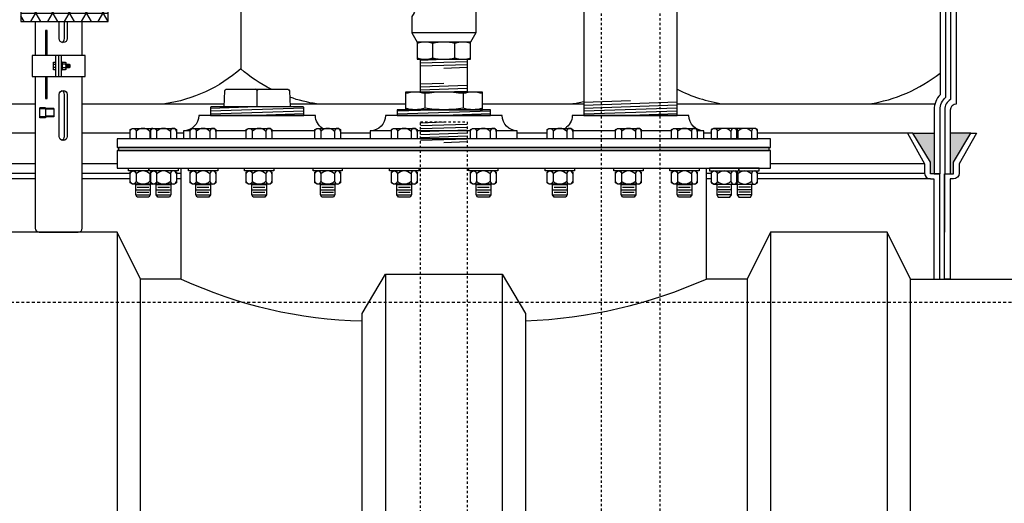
# Model space of a CAD drawing. Extents: x -169 to 7270, y -140 to 2984.
# Tile 584 of 656: x 6509 to 6551, y 906 to 927. Entities that reach past the tile are written whole.
import ezdxf

# ---------------------------------------------------------------- set-up
doc = ezdxf.new("R2010")
doc.units = 0
doc.header["$MEASUREMENT"] = 0
doc.header["$PDSIZE"] = 1
doc.linetypes.add('HIDDEN3', pattern=[0.1875, 0.125, -0.0625])
doc.linetypes.add('HIDDEN5', pattern=[0.05, 0.025, -0.025])
doc.layers.get('DEFPOINTS').update_dxf_attribs({"linetype": 'CONTINUOUS'})
for name, color, linetype in [('DIM', 3, 'CONTINUOUS'), ('FRP-2-HATCH', 1, 'CONTINUOUS'), ('FRP-CLAMSHELL-FITTING', 2, 'CONTINUOUS'), ('FRP-COLLAR', 1, 'CONTINUOUS'), ('FRP-SUMP', 2, 'CONTINUOUS'), ('GALV-2-PIPE', 3, 'CONTINUOUS'), ('GALV-2-VALVE', 3, 'CONTINUOUS'), ('GALV-4-PIPE', 4, 'CONTINUOUS'), ('GALV-4-PLUG', 4, 'CONTINUOUS'), ('PEAGRAVEL-HATCH', 3, 'CONTINUOUS'), ('PROBE', 2, 'CONTINUOUS'), ('SUB-PUMP', 4, 'CONTINUOUS'), ('TANK-BUNG-OPENING-4', 3, 'CONTINUOUS'), ('TANK-MANWAY', 5, 'CONTINUOUS'), ('TANK-MANWAY-BOLT', 7, 'CONTINUOUS'), ('TANK-UST', 5, 'CONTINUOUS'), ('TANK-UST-RIB', 7, 'CONTINUOUS')]:
    doc.layers.add(name, color=color, linetype=linetype)
doc.styles.add('SIMPLEX', font='simplex')
doc.dimstyles.new('DIM64', dxfattribs={"dimscale": 64, "dimtxt": 0.09375, "dimasz": 0.09375, "dimexe": 0.0625, "dimexo": 0.0625, "dimgap": 0.046875, "dimtad": 1, "dimdec": 4, "dimzin": 3, "dimdsep": 46, "dimlunit": 4, "dimtxsty": 'SIMPLEX', "dimcen": 0, "dimclrd": 256, "dimclre": 256, "dimclrt": 256, "dimadec": 0, "dimazin": 0, "dimtfac": 1, "dimtdec": 4, "dimtmove": 0, "dimatfit": 3, "dimfxl": 1, "dimfrac": 2, "dimtolj": 1, "dimtzin": 0, "dimarcsym": 0})

# ---------------------------------------------------------------- blocks, each defined once
blk = doc.blocks.new('*D74')
at = {"layer": 'DEFPOINTS', "color": 0, "transparency": 16777216}
for p in [(6391.694, 978.015), (7015.7, 978.296), (6391.694, 700.523)]:
    blk.add_point(p, dxfattribs=at)
at = {"layer": 'DIM', "lineweight": -2, "transparency": 16777216}
for p, q in [((7015.7, 974.296), (7015.7, 696.523)), ((6391.694, 974.015), (6391.694, 696.523)), ((7009.7, 700.523), (6397.694, 700.523))]:
    blk.add_line(p, q, dxfattribs=at)
at = {"layer": 'DIM', "transparency": 16777216}
for points in [[(6397.694, 701.523), (6397.694, 699.523), (6391.694, 700.523)], [(7009.7, 701.523), (7009.7, 699.523), (7015.7, 700.523)]]:
    blk.add_solid(points, dxfattribs=at)
at = {"layer": 'DIM', "transparency": 16777216, "insert": (6703.697, 708.095), "char_height": 6, "attachment_point": 5, "style": 'SIMPLEX'}
blk.add_mtext('\\A1;52\'-0" (F.V. TANK SLAB)', dxfattribs=at)

msp = doc.modelspace()

# ---------------------------------------------------------------- hatches: boundary and pattern name
at = {"layer": 'FRP-2-HATCH', "linetype": 'Continuous'}
h = msp.add_hatch(dxfattribs=at)
h.set_pattern_fill('NET3', color=256, scale=5, style=0)
h.set_pattern_definition([(0, (6508.3833, 928.7862), (0, 0.625), []), (60, (6508.3833, 928.7862), (-0.541266, 0.3125), []), (120, (6508.3833, 928.7862), (-0.541266, -0.3125), [])])
h.paths.add_polyline_path([(6512.56561, 931.02966), (6508.81561, 931.02966), (6508.81561, 929.9762), (6512.56561, 929.9762)])
h.paths.add_polyline_path([(6512.56561, 929.9762), (6508.81561, 929.9762), (6508.81561, 928.9737), (6510.4432, 928.9737), (6510.4432, 929.0362), (6510.50311, 929.0362), (6510.50311, 929.20807, -0.23606798), (6510.53436, 929.2237), (6510.84686, 929.2237, -0.23606798), (6510.87811, 929.20807), (6510.87811, 929.0362), (6510.94061, 929.0362), (6510.94061, 928.9737), (6512.56561, 928.9737)])
h.paths.add_polyline_path([(6512.56561, 928.5987), (6510.94061, 928.5987), (6510.94061, 928.5362), (6510.84686, 928.5362, -0.23606798), (6510.87811, 928.52057), (6510.87811, 928.36432, -0.23606798), (6510.84686, 928.3487), (6510.81561, 928.3487), (6510.81561, 928.2237), (6510.56561, 928.2237), (6510.56561, 928.3487), (6510.53436, 928.3487, -0.23606798), (6510.50311, 928.36432), (6510.50311, 928.5362), (6510.4432, 928.5362), (6510.4432, 928.5987), (6508.81561, 928.5987), (6508.81561, 927.5962), (6512.56561, 927.5962)])
h.paths.add_polyline_path([(6512.56561, 927.5416), (6512.56561, 927.5962), (6508.81561, 927.5962), (6508.81561, 927.5416), (6508.81561, 926.54273), (6512.56561, 926.54273)])
h.paths.add_polyline_path([(6512.99795, 929.7862), (6512.56561, 929.7862), (6512.56561, 927.7862), (6512.99795, 927.7862)])
h.paths.add_polyline_path([(6516.49795, 929.95286), (6512.99795, 929.95286), (6512.99795, 927.61953), (6516.49795, 927.61953)])
at = {"layer": 'FRP-SUMP'}
for points in [[(6547.95853, 921.77328), (6547.04429, 921.77328), (6547.79429, 920.52328), (6547.79429, 920.02328), (6547.94429, 920.02328), (6547.95853, 920.02328)], [(6549.52774, 921.77328), (6548.65853, 921.77328), (6548.65853, 920.02328), (6548.77774, 920.02328), (6548.77774, 920.52328)]]:
    msp.add_hatch(color=256, dxfattribs=at).paths.add_polyline_path(points)
at = {"layer": 'PEAGRAVEL-HATCH'}
h = msp.add_hatch(dxfattribs=at)
h.set_pattern_fill('AR-SAND', color=256, scale=7.5, style=0)
h.set_pattern_definition([(37.5, (6427.694, 854.523), (-0.47245, 14.4512), [0, -11.4, 0, -12.75, 0, -12.1875]), (7.5, (6427.694, 854.523), (13.2733, 21.166), [0, -6.15, 0, -10.275, 0, -3.9375]), (327.5, (6418.469, 854.523), (23.3561, 0.0424), [0, -3.75, 0, -13.5, 0, -17.625]), (317.5, (6418.47, 854.523), (22.546, 6.5826), [0, -1.875, 0, -8.85, 0, -10.125])])
edge = h.paths.add_edge_path()
edge.add_line((6510.70104, 969.98346), (6504.81079, 969.98346))
edge.add_line((6504.81079, 969.98346), (6504.6223, 969.98346))
edge.add_line((6504.6223, 969.98346), (6505.41786, 978.01471))
edge.add_line((6505.41786, 978.01471), (6427.69428, 978.01471))
edge.add_line((6427.69428, 978.01471), (6427.69428, 854.52328))
edge.add_arc((6488.76094, 854.52328), 61.06667, 92.6775035, 180, ccw=False)
edge.add_line((6485.90826, 915.52328), (6490.44428, 915.52328))
edge.add_line((6490.44428, 915.52328), (6491.44428, 917.52328))
edge.add_line((6491.44428, 917.52328), (6496.44428, 917.52328))
edge.add_line((6496.44428, 917.52328), (6497.44428, 915.52328))
edge.add_line((6497.44428, 915.52328), (6505.24428, 915.52328))
edge.add_line((6505.24428, 915.52328), (6505.24428, 919.80969))
edge.add_line((6505.24428, 919.80969), (6505.11082, 919.80969))
edge.add_arc((6505.11082, 920.05969), 0.25, 180, 270, ccw=False)
edge.add_line((6504.86082, 920.05969), (6504.86082, 920.45804))
edge.add_line((6504.86082, 920.45804), (6504.12429, 921.77328))
edge.add_line((6504.12429, 921.77328), (6504.36082, 921.77328))
edge.add_line((6504.36082, 921.77328), (6505.24429, 921.77328))
edge.add_line((6505.24429, 921.77328), (6505.24429, 922.77328))
edge.add_arc((6504.99429, 922.77328), 0.25, 0, 90)
edge.add_line((6504.99429, 923.02328), (6504.99429, 926.03839))
edge.add_line((6504.99429, 926.03839), (6504.50158, 926.03839))
edge.add_line((6504.50158, 926.03839), (6504.50158, 927.27589))
edge.add_line((6504.50158, 927.27589), (6503.41867, 927.27589))
edge.add_line((6503.41867, 927.27589), (6503.41867, 927.31796))
edge.add_line((6503.41867, 927.31796), (6502.92367, 927.31796))
edge.add_line((6502.92367, 927.31796), (6502.86179, 927.30394))
edge.add_line((6502.86179, 927.30394), (6502.86179, 927.27589))
edge.add_line((6502.86179, 927.27589), (6502.67617, 927.27589))
edge.add_line((6502.67617, 927.27589), (6502.67617, 927.31796))
edge.add_line((6502.67617, 927.31796), (6502.18117, 927.31796))
edge.add_line((6502.18117, 927.31796), (6502.11929, 927.30394))
edge.add_line((6502.11929, 927.30394), (6502.11929, 927.27589))
edge.add_line((6502.11929, 927.27589), (6501.99554, 927.27589))
edge.add_line((6501.99554, 927.27589), (6501.99554, 927.5962))
edge.add_line((6501.99554, 927.5962), (6491.5313, 927.5962))
edge.add_ellipse((6491.60793, 928.1912), major_axis=(0, -0.595), ratio=0.47920074, start_angle=180, end_angle=360, ccw=False)
edge.add_ellipse((6491.60793, 929.3812), major_axis=(0, -0.595), ratio=0.47920074, start_angle=-180, end_angle=0)
edge.add_ellipse((6491.60793, 929.3812), major_axis=(0, -0.595), ratio=0.47920074, start_angle=0, end_angle=180)
edge.add_line((6491.60793, 929.9762), (6501.99554, 929.9762))
edge.add_line((6501.99554, 929.9762), (6501.99554, 930.29651))
edge.add_line((6501.99554, 930.29651), (6502.18117, 930.29651))
edge.add_line((6502.18117, 930.29651), (6502.18117, 929.9762))
edge.add_line((6502.18117, 929.9762), (6502.67617, 929.9762))
edge.add_line((6502.67617, 929.9762), (6502.67617, 930.29651))
edge.add_line((6502.67617, 930.29651), (6502.92367, 930.29651))
edge.add_line((6502.92367, 930.29651), (6502.92367, 929.9762))
edge.add_line((6502.92367, 929.9762), (6503.41867, 929.9762))
edge.add_line((6503.41867, 929.9762), (6503.41867, 930.29651))
edge.add_line((6503.41867, 930.29651), (6504.50158, 930.29651))
edge.add_line((6504.50158, 930.29651), (6504.50158, 931.53401))
edge.add_line((6504.50158, 931.53401), (6504.99429, 931.53401))
edge.add_line((6504.99429, 931.53401), (6504.99429, 932.52282))
edge.add_line((6504.99429, 932.52282), (6504.37554, 932.52282))
edge.add_line((6504.37554, 932.52282), (6504.37554, 933.42001))
edge.add_line((6504.37554, 933.42001), (6504.25179, 933.42001))
edge.add_line((6504.25179, 933.42001), (6504.25179, 933.8329))
edge.add_line((6504.25179, 933.8329), (6503.67927, 933.87293))
edge.add_line((6503.67927, 933.87293), (6503.67927, 933.91464))
edge.add_line((6503.67927, 933.91464), (6503.18427, 933.91464))
edge.add_line((6503.18427, 933.91464), (6503.1224, 933.89929))
edge.add_line((6503.1224, 933.89929), (6503.1224, 933.8686))
edge.add_line((6503.1224, 933.8686), (6502.99865, 933.8686))
edge.add_line((6502.99865, 933.8686), (6502.99865, 934.26579))
edge.add_line((6502.99865, 934.26579), (6491.60793, 934.26579))
edge.add_ellipse((6491.60793, 934.51579), major_axis=(0, -0.25), ratio=0.47920074, start_angle=180, end_angle=360, ccw=False)
edge.add_ellipse((6491.60793, 935.01579), major_axis=(0, 0.25), ratio=0.47920074, start_angle=0, end_angle=180, ccw=False)
edge.add_line((6491.60793, 935.26579), (6502.99865, 935.26579))
edge.add_line((6502.99865, 935.26579), (6502.99865, 935.66298))
edge.add_line((6502.99865, 935.66298), (6503.18427, 935.66298))
edge.add_line((6503.18427, 935.66298), (6503.18427, 935.26579))
edge.add_line((6503.18427, 935.26579), (6503.67927, 935.26579))
edge.add_line((6503.67927, 935.26579), (6503.67927, 935.65865))
edge.add_line((6503.67927, 935.65865), (6504.25179, 935.69869))
edge.add_line((6504.25179, 935.69869), (6504.25179, 936.11157))
edge.add_line((6504.25179, 936.11157), (6504.37554, 937.00876))
edge.add_line((6504.37554, 937.00876), (6504.99429, 937.00876))
edge.add_line((6504.99429, 937.00876), (6504.99429, 942.02096))
edge.add_arc((6504.99429, 942.27096), 0.25, 270, 360)
edge.add_line((6505.24429, 942.27096), (6505.24429, 943.80737))
edge.add_line((6505.24429, 943.80737), (6505.11084, 943.80737))
edge.add_arc((6505.11084, 944.05737), 0.25, 180, 270, ccw=False)
edge.add_line((6504.86084, 944.05737), (6504.86084, 944.45572))
edge.add_line((6504.86084, 944.45572), (6504.12431, 945.77096))
edge.add_line((6504.12431, 945.77096), (6504.36084, 945.77096))
edge.add_line((6504.36084, 945.77096), (6505.24429, 945.77096))
edge.add_line((6505.24429, 945.77096), (6505.24429, 957.71641))
edge.add_arc((6506.94429, 957.71641), 1.7, 105.563139, 180, ccw=False)
edge.add_arc((6564.615, 832.27575), 139.74129, 112.6955788, 114.5798006, ccw=False)
edge.add_line((6510.69794, 961.19658), (6510.70104, 969.98346))
h.paths.add_polyline_path([(6503.66937, 935.82484), (6503.55057, 935.82484, -1), (6503.31297, 935.82484), (6503.19417, 935.82484, -1)], flags=16)
h.paths.add_polyline_path([(6503.53473, 935.82484, -1), (6503.32881, 935.82484, -1)], flags=0)
h.paths.add_polyline_path([(6502.66627, 930.46233), (6502.54747, 930.46233, -1), (6502.30987, 930.46233), (6502.19107, 930.46233, -1)], flags=16)
h.paths.add_polyline_path([(6502.53163, 930.46233, -1), (6502.32571, 930.46233, -1)], flags=0)
h.paths.add_polyline_path([(6503.40877, 930.46233), (6503.28997, 930.46233, -1), (6503.05237, 930.46233), (6502.93357, 930.46233, -1)], flags=16)
h.paths.add_polyline_path([(6503.27413, 930.46233, -1), (6503.06821, 930.46233, -1)], flags=0)
h = msp.add_hatch(dxfattribs=at)
h.set_pattern_fill('AR-SAND', color=256, scale=7.5, style=0)
h.set_pattern_definition([(37.5, (6548.644, 915.523), (-0.4725, 14.451), [0, -11.4, 0, -12.75, 0, -12.1875]), (7.5, (6548.644, 915.523), (13.273, 21.166), [0, -6.15, 0, -10.275, 0, -3.9375]), (327.5, (6539.419, 915.523), (23.356, 0.0424), [0, -3.75, 0, -13.5, 0, -17.625]), (317.5, (6539.42, 915.523), (22.546, 6.583), [0, -1.875, 0, -8.85, 0, -10.125])])
h.paths.add_polyline_path([(6565.94428, 930.7862), (6557.57794, 930.7862), (6550.90417, 930.7862), (6550.90417, 930.38901), (6550.78042, 930.38901), (6550.78042, 930.45088), (6550.71855, 930.45088), (6550.71855, 930.43504), (6550.22355, 930.43504), (6550.16167, 930.45088), (6550.16167, 930.38901), (6549.65103, 930.3533), (6549.65103, 929.94042), (6549.52728, 929.94042), (6549.52728, 929.04323), (6548.90853, 929.04323), (6548.90853, 923.02328, 0.41421356), (6548.65853, 922.77328), (6548.65853, 921.77328), (6549.52774, 921.77328), (6549.76426, 921.77328), (6549.02773, 920.45804), (6549.02773, 920.05969, -0.41421356), (6548.77773, 919.80969), (6548.64428, 919.80969), (6548.64428, 915.52328), (6556.44428, 915.52328), (6557.44428, 917.52328), (6562.44428, 917.52328), (6563.44428, 915.52328), (6565.04508, 915.52328), (6565.04508, 915.87484, 0.41421356), (6565.69428, 916.52404), (6565.94428, 916.52404)])

# ---------------------------------------------------------------- linework, layer by layer
at = {"layer": 'FRP-CLAMSHELL-FITTING'}
msp.add_lwpolyline([(6512.56561, 927.5416), (6512.56561, 931.02966), (6508.81561, 931.02966), (6508.81561, 927.5416), (6508.81561, 926.54273), (6512.56561, 926.54273)], close=True, dxfattribs=at)
at = {"layer": 'FRP-COLLAR', "color": 7, "linetype": 'Continuous'}
for p, q in [((6509.43353, 921.77328), (6507.08081, 921.77328)), ((6513.50551, 921.77328), (6511.45505, 921.77328)), ((6515.79508, 921.77328), (6515.48386, 921.77328)), ((6523.79508, 921.77328), (6522.51941, 921.77328)), ((6531.36918, 921.77328), (6530.09348, 921.77328)), ((6538.40469, 921.77328), (6538.09348, 921.77328)), ((6546.80774, 921.77328), (6540.38304, 921.77328)), ((6509.43353, 920.45804), (6506.34428, 920.45804)), ((6512.94428, 920.45804), (6511.45505, 920.45804)), ((6547.54428, 920.45804), (6540.94428, 920.45804)), ((6509.43353, 919.80969), (6506.09428, 919.80969)), ((6506.34428, 920.05969), (6509.43353, 920.05969)), ((6511.45505, 920.05969), (6513.50551, 920.05969)), ((6513.50551, 919.80969), (6511.45505, 919.80969)), ((6515.48386, 920.05969), (6515.69428, 920.05969)), ((6515.69428, 919.80969), (6515.48386, 919.80969)), ((6538.19428, 920.05969), (6538.40469, 920.05969)), ((6538.40469, 919.80969), (6538.19428, 919.80969)), ((6540.38304, 920.05969), (6547.54428, 920.05969)), ((6547.79428, 919.80969), (6540.38304, 919.80969))]:
    msp.add_line(p, q, dxfattribs=at)
at = {"layer": 'FRP-COLLAR'}
for points in [[(6548.19428, 915.52328), (6548.19428, 920.02328), (6547.94428, 920.02328), (6547.79428, 920.02328), (6547.79428, 920.52328), (6547.04428, 921.77328), (6546.80774, 921.77328), (6547.54428, 920.45804), (6547.54428, 920.05969, 0.41421356), (6547.79428, 919.80969), (6547.94428, 919.80969), (6547.94428, 915.52328)], [(6548.39428, 915.52328), (6548.39428, 920.02328), (6548.39428, 917.52328), (6548.39428, 920.02328), (6548.39428, 917.52328), (6548.39428, 920.02328), (6548.64428, 920.02328), (6548.77773, 920.02328), (6548.77773, 920.52328), (6549.52773, 921.77328), (6549.76426, 921.77328), (6549.02773, 920.45804), (6549.02773, 920.05969, -0.41421356), (6548.77773, 919.80969), (6548.64428, 919.80969), (6548.64428, 915.52328)]]:
    msp.add_lwpolyline(points, format="xyb", close=True, dxfattribs=at)
at = {"layer": 'FRP-SUMP', "color": 7}
for p, q in [((6518.24581, 927.39734), (6518.24581, 924.52328)), ((6505.91081, 923.02328), (6509.43353, 923.02328)), ((6511.45505, 923.02328), (6517.53534, 923.02328)), ((6520.35324, 923.02328), (6525.3014, 923.02328)), ((6528.6014, 923.02328), (6532.94429, 923.02328)), ((6536.94429, 923.02328), (6547.99201, 923.02328))]:
    msp.add_line(p, q, dxfattribs=at)
at = {"layer": 'FRP-SUMP'}
for p, q in [((6547.04429, 921.77328), (6547.95853, 921.77328)), ((6549.52774, 921.77328), (6548.65853, 921.77328))]:
    msp.add_line(p, q, dxfattribs=at)
msp.add_lwpolyline([(6548.20853, 920.02328), (6548.20853, 922.77328, -0.22167085), (6548.45853, 923.30947), (6548.45853, 941.73477, -0.22167085), (6548.20853, 942.27096), (6548.20853, 944.02096), (6547.95853, 944.02096), (6547.80853, 944.02096), (6547.80853, 944.52096), (6547.05853, 945.77096), (6546.822, 945.77096), (6547.55853, 944.45572), (6547.55853, 944.05737, 0.41421356), (6547.80853, 943.80737), (6547.95853, 943.80737), (6547.95853, 942.27096, 0.18776323), (6548.20853, 941.6287), (6548.20853, 923.41554, 0.18776323), (6547.95853, 922.77328), (6547.95853, 920.02328), (6548.20853, 920.02328)], format="xyb", close=True, dxfattribs=at)
msp.add_lwpolyline([(6548.65853, 941.83794), (6548.65853, 923.20629, 0.26794919), (6548.40853, 922.77328), (6548.40853, 920.02328), (6548.65853, 920.02328), (6548.65853, 922.77328, -0.41421356), (6548.90853, 923.02328), (6548.90853, 942.02096)], format="xyb", dxfattribs=at)
at = {"layer": 'FRP-SUMP', "color": 7}
for points in [[(6519.54275, 923.64702, -0.06171643), (6518.24581, 924.52328, -0.14349823), (6514.99581, 923.02328)], [(6536.94429, 923.65196, 0.08149294), (6538.90701, 923.02328)], [(6521.49581, 923.02328, -0.04679491), (6520.34143, 923.30685, -0.04679491)], [(6532.40701, 923.02328, 0.02150268), (6532.94429, 923.1268, 0.02150268)]]:
    msp.add_lwpolyline(points, format="xyb", dxfattribs=at)
msp.add_arc((6544.24124, 929.31878), 6.36447, 278.442948, 308.561095, dxfattribs=at)
at = {"layer": 'GALV-2-PIPE', "color": 7}
for p, q in [((6525.94845, 924.89771), (6526.9497, 924.93143)), ((6525.94845, 924.77264), (6527.94595, 924.83992)), ((6525.94877, 924.89771), (6526.95002, 924.93143)), ((6525.94877, 924.77264), (6527.94627, 924.83992)), ((6525.94845, 924.64757), (6527.94595, 924.71485)), ((6525.94877, 924.64757), (6527.94627, 924.71485)), ((6526.9472, 924.55614), (6527.94595, 924.58978)), ((6526.94752, 924.55614), (6527.94627, 924.58978)), ((6526.94502, 923.89946), (6525.94877, 923.8659)), ((6527.94627, 923.80811), (6525.94877, 923.74083)), ((6527.94627, 923.68304), (6525.94877, 923.61576)), ((6527.94627, 923.55797), (6526.8464, 923.52092))]:
    msp.add_line(p, q, dxfattribs=at)
at = {"layer": 'GALV-2-PIPE', "color": 254, "linetype": 'Continuous'}
for p, q in [((6525.94877, 922.2148), (6526.95002, 922.24852)), ((6525.94877, 922.08973), (6527.94627, 922.15701)), ((6525.94877, 921.96466), (6527.94627, 922.03194)), ((6525.94877, 921.83958), (6527.94627, 921.90687)), ((6525.94877, 921.71451), (6527.94627, 921.7818)), ((6525.94877, 921.58944), (6527.94627, 921.65672)), ((6525.94877, 921.46437), (6527.94627, 921.53165)), ((6526.95173, 921.37308), (6527.95048, 921.40672))]:
    msp.add_line(p, q, dxfattribs=at)
at = {"layer": 'GALV-2-PIPE', "linetype": 'Continuous'}
msp.add_lwpolyline([(6527.94627, 924.93309), (6527.94627, 923.52258), (6525.94877, 923.52258), (6525.94877, 924.93309)], close=True, dxfattribs=at)
at = {"layer": 'GALV-2-PIPE', "color": 1, "linetype": 'HIDDEN5'}
msp.add_lwpolyline([(6525.94627, 798.52328), (6525.94627, 922.2506), (6527.94627, 922.2506), (6527.94627, 798.52328)], close=True, dxfattribs=at)
at = {"layer": 'GALV-2-VALVE', "color": 2, "linetype": 'Continuous'}
msp.add_line((6528.31611, 926.06826), (6525.57893, 926.06826), dxfattribs=at)
at = {"layer": 'GALV-2-VALVE', "color": 7, "linetype": 'Continuous'}
for p, q in [((6526.47307, 924.98932), (6526.47307, 925.6086)), ((6527.42196, 924.98932), (6527.42196, 925.6086))]:
    msp.add_line(p, q, dxfattribs=at)
at = {"layer": 'GALV-2-VALVE', "linetype": 'Continuous'}
msp.add_lwpolyline([(6525.80075, 928.53136), (6525.57893, 928.12792), (6525.57893, 927.42809, -0.37862889), (6525.57893, 926.76809), (6525.57893, 926.06826), (6525.80075, 925.66483)], format="xyb", dxfattribs=at)
msp.add_lwpolyline([(6528.09429, 928.53136), (6528.31611, 928.12792), (6528.31611, 926.06826), (6528.09429, 925.66483)], dxfattribs=at)
msp.add_lwpolyline([(6528.09429, 925.66483), (6525.80075, 925.66483), (6525.80075, 924.93309), (6528.09429, 924.93309)], close=True, dxfattribs=at)
at = {"layer": 'GALV-2-VALVE', "color": 7, "linetype": 'Continuous'}
for points in [[(6528.09293, 925.6086, 0.16735506), (6527.42196, 925.6086, 0.11763439), (6526.47307, 925.6086, 0.16298639), (6525.80211, 925.6086)], [(6525.80211, 924.98932, 0.16298639), (6526.47307, 924.98932, 0.11763439), (6527.42196, 924.98932, 0.16735506), (6528.09293, 924.98932)]]:
    msp.add_lwpolyline(points, format="xyb", dxfattribs=at)
at = {"layer": 'GALV-4-PIPE', "color": 7}
for p, q in [((6534.94429, 923.14863), (6532.94429, 923.08126)), ((6536.94429, 923.09093), (6532.94429, 922.95619)), ((6536.94429, 922.96586), (6532.94429, 922.83112)), ((6536.94429, 922.84078), (6532.94429, 922.70605)), ((6536.94429, 922.71571), (6532.94429, 922.58098)), ((6536.94429, 922.59064), (6534.94429, 922.52328))]:
    msp.add_line(p, q, dxfattribs=at)
at = {"layer": 'GALV-4-PIPE'}
msp.add_lwpolyline([(6532.94429, 942.2889), (6532.94429, 922.52331), (6536.94429, 922.52331), (6536.94429, 943.80628)], dxfattribs=at)
at = {"layer": 'GALV-4-PLUG', "color": 7, "linetype": 'Continuous'}
for p, q in [((6526.1264, 923.46008), (6526.1264, 922.83508)), ((6527.7764, 923.46008), (6527.7764, 922.83508))]:
    msp.add_line(p, q, dxfattribs=at)
at = {"layer": 'GALV-4-PLUG', "color": 7}
for p, q in [((6518.94429, 922.89702), (6516.94429, 922.82966)), ((6520.94429, 922.83981), (6516.94429, 922.70508)), ((6520.94429, 922.71523), (6516.94429, 922.58049)), ((6526.94428, 922.77258), (6524.94428, 922.70522)), ((6528.94428, 922.71537), (6524.94428, 922.58063)), ((6520.94429, 922.59064), (6518.94429, 922.52328)), ((6528.94428, 922.59078), (6526.94008, 922.52328))]:
    msp.add_line(p, q, dxfattribs=at)
at = {"layer": 'GALV-4-PLUG', "color": 4, "linetype": 'Continuous'}
msp.add_lwpolyline([(6517.53008, 922.89702), (6517.55883, 923.58713, -0.40206867), (6517.62128, 923.64702), (6520.2673, 923.64702, -0.40206867), (6520.32975, 923.58713), (6520.3585, 922.89702)], format="xyb", dxfattribs=at)
at = {"layer": 'GALV-4-PLUG', "color": 7, "linetype": 'Continuous'}
for points in [[(6518.94429, 922.89702), (6518.94429, 923.58452, 0.41421356), (6518.88179, 923.64702)], [(6518.94429, 922.89702), (6518.94429, 923.58452, -0.41421356), (6519.00679, 923.64702)], [(6528.6014, 923.46008, 0.15151515), (6527.7764, 923.46008, 0.07575758), (6526.1264, 923.46008, 0.15151515), (6525.3014, 923.46008)], [(6528.6014, 922.83508, -0.15151515), (6527.7764, 922.83508, -0.07575758), (6526.1264, 922.83508, -0.15151515), (6525.3014, 922.83508)]]:
    msp.add_lwpolyline(points, format="xyb", dxfattribs=at)
at = {"layer": 'GALV-4-PLUG', "color": 4, "linetype": 'Continuous'}
for points in [[(6525.3014, 922.77258), (6528.6014, 922.77258), (6528.6014, 923.52258), (6525.3014, 923.52258)], [(6528.94428, 922.52328), (6528.94428, 922.77258), (6524.94428, 922.77258), (6524.94428, 922.52328)]]:
    msp.add_lwpolyline(points, close=True, dxfattribs=at)
msp.add_lwpolyline([(6520.94429, 922.52328), (6520.94429, 922.86577, 0.41421356), (6520.91304, 922.89702), (6516.97554, 922.89702, 0.41421356), (6516.94429, 922.86577), (6516.94429, 922.52328)], format="xyb", close=True, dxfattribs=at)
at = {"layer": 'PROBE', "color": 7}
for p, q in [((6510.69133, 925.819), (6510.69133, 926.54273)), ((6510.21803, 924.72414), (6510.31984, 924.72414)), ((6510.31984, 924.57869), (6510.21803, 924.57869)), ((6510.72594, 924.71687), (6510.59652, 924.71687)), ((6510.72594, 924.57142), (6510.59652, 924.57142)), ((6510.7508, 924.76413), (6510.7508, 924.52415)), ((6510.75652, 924.57142), (6510.80016, 924.71687)), ((6510.80016, 924.57142), (6510.84379, 924.71687)), ((6510.84379, 924.57142), (6510.88742, 924.71687)), ((6510.88742, 924.57142), (6510.90196, 924.6199)), ((6510.90196, 924.71687), (6510.90196, 924.57142)), ((6510.69133, 921.62943), (6510.69133, 923.42077)), ((6509.62852, 922.42793), (6509.62852, 922.84964)), ((6509.87644, 922.84964), (6509.62852, 922.84964)), ((6509.87644, 922.81495), (6509.62852, 922.81495)), ((6509.87644, 922.84964), (6509.87644, 922.42793)), ((6510.22906, 922.82274), (6509.87644, 922.82274)), ((6510.22906, 922.79357), (6509.87644, 922.79357)), ((6510.22906, 922.82274), (6510.22906, 922.46817)), ((6509.87644, 922.46263), (6509.62852, 922.46263)), ((6509.87644, 922.42793), (6509.62852, 922.42793)), ((6510.22906, 922.49734), (6509.87644, 922.49734)), ((6510.22906, 922.46817), (6509.87644, 922.46817))]:
    msp.add_line(p, q, dxfattribs=at)
at = {"layer": 'PROBE'}
for p, q in [((6510.31984, 924.19969), (6510.31984, 925.0886)), ((6510.44429, 924.19969), (6510.44429, 925.0886)), ((6510.56874, 924.19969), (6510.56874, 925.0886))]:
    msp.add_line(p, q, dxfattribs=at)
for points in [[(6509.43353, 926.54273), (6509.43353, 925.0886)], [(6511.45505, 925.0886), (6511.45505, 926.54273)]]:
    msp.add_lwpolyline(points, dxfattribs=at)
at = {"layer": 'PROBE', "color": 7}
for points in [[(6510.80903, 926.54273), (6510.80903, 925.819, -1), (6510.45884, 925.819), (6510.45884, 926.54273)], [(6510.59652, 924.8114), (6510.72594, 924.8114, -0.52604367), (6510.72594, 924.71687, -0.34192839), (6510.72594, 924.57142, -0.52604367), (6510.72594, 924.47689), (6510.59652, 924.47689)]]:
    msp.add_lwpolyline(points, format="xyb", dxfattribs=at)
for points in [[(6509.94943, 925.0886), (6509.94943, 926.16178), (6509.87056, 926.16178), (6509.87056, 925.0886)], [(6510.31984, 924.47689), (6510.21803, 924.47689), (6510.21803, 924.8114), (6510.31984, 924.8114)], [(6510.7508, 924.71687), (6510.90196, 924.71687), (6510.92037, 924.69846), (6510.92037, 924.58983), (6510.90196, 924.57142), (6510.7508, 924.57142)], [(6509.87056, 924.19969), (6509.87056, 923.25486), (6509.94943, 923.25486), (6509.94943, 924.19969)]]:
    msp.add_lwpolyline(points, dxfattribs=at)
at = {"layer": 'PROBE'}
msp.add_lwpolyline([(6511.57972, 925.0886), (6509.30886, 925.0886), (6509.30886, 924.19969), (6511.57972, 924.19969)], close=True, dxfattribs=at)
at = {"layer": 'PROBE', "color": 7}
for points in [[(6510.56874, 924.8114, -1), (6510.59652, 924.8114), (6510.59652, 924.47689, -1), (6510.56874, 924.47689)], [(6510.45884, 921.62943), (6510.45884, 923.42077, -1), (6510.80903, 923.42077), (6510.80903, 921.62943, -1)]]:
    msp.add_lwpolyline(points, format="xyb", close=True, dxfattribs=at)
at = {"layer": 'PROBE'}
msp.add_lwpolyline([(6509.43353, 924.19969), (6509.43353, 917.70106, 0.41421356), (6509.61132, 917.52328), (6511.27727, 917.52328, 0.41421356), (6511.45505, 917.70106), (6511.45505, 924.19969)], format="xyb", dxfattribs=at)
at = {"layer": 'PROBE', "color": 7}
for centre, start, end in [((6510.51623, 925.819), 289.641034, 0), ((6510.51623, 923.42077), 0, 70.358966), ((6510.51623, 921.62943), 289.641034, 0)]:
    msp.add_arc(centre, 0.1751, start, end, dxfattribs=at)
at = {"layer": 'SUB-PUMP', "color": 1, "linetype": 'HIDDEN5'}
for p, q in [((6533.69429, 945.89552), (6533.69429, 824.52328)), ((6536.19429, 945.89552), (6536.19429, 824.52328))]:
    msp.add_line(p, q, dxfattribs=at)
at = {"layer": 'TANK-BUNG-OPENING-4', "linetype": 'Continuous'}
for p, q in [((6516.0807, 921.87408), (6515.79508, 921.87408)), ((6518.48039, 921.87408), (6517.1807, 921.87408)), ((6521.41941, 921.87408), (6519.58039, 921.87408)), ((6524.69745, 921.87408), (6523.79508, 921.87408)), ((6528.09113, 921.87408), (6525.79745, 921.87408)), ((6530.09348, 921.87408), (6529.19113, 921.87408)), ((6534.30819, 921.87408), (6532.46918, 921.87408)), ((6536.70788, 921.87408), (6535.40819, 921.87408)), ((6538.09348, 921.87408), (6537.80788, 921.87408))]:
    msp.add_line(p, q, dxfattribs=at)
for points in [[(6521.74857, 921.97328, -0.25818944), (6521.44428, 922.52328), (6516.44428, 922.52328, -0.41421356), (6515.79508, 921.87408), (6515.79508, 921.52328)], [(6530.09348, 921.52328), (6530.09348, 921.87408, -0.41421356), (6529.44428, 922.52328), (6524.44428, 922.52328, -0.41421356), (6523.79508, 921.87408), (6523.79508, 921.52328)], [(6538.09348, 921.52328), (6538.09348, 921.87408, -0.41421356), (6537.44428, 922.52328), (6532.44428, 922.52328, -0.25818944), (6532.13998, 921.97328, -0.25818944)]]:
    msp.add_lwpolyline(points, format="xyb", dxfattribs=at)
at = {"layer": 'TANK-MANWAY', "linetype": 'Continuous'}
msp.add_line((6538.19428, 915.52328), (6538.19428, 920.27328), dxfattribs=at)
for points in [[(6540.94428, 921.14828), (6540.94428, 921.52328), (6512.94428, 921.52328), (6512.94428, 921.14828)], [(6540.94428, 920.27328), (6540.94428, 921.02328), (6512.94428, 921.02328), (6512.94428, 920.27328)], [(6540.88178, 921.02328), (6540.88178, 921.14828), (6513.00678, 921.14828), (6513.00678, 921.02328)]]:
    msp.add_lwpolyline(points, close=True, dxfattribs=at)
msp.add_lwpolyline([(6515.69428, 915.52328), (6515.69428, 920.27328)], dxfattribs=at)
at = {"layer": 'TANK-MANWAY-BOLT', "linetype": 'Continuous'}
for p, q in [((6513.74301, 919.56454), (6514.36801, 919.56454)), ((6513.74301, 919.34804), (6514.36801, 919.34804)), ((6513.80551, 919.45629), (6514.30551, 919.45629)), ((6514.62136, 919.56454), (6515.24636, 919.56454)), ((6514.62136, 919.34804), (6515.24636, 919.34804)), ((6514.68386, 919.45629), (6515.18386, 919.45629)), ((6516.3182, 919.56454), (6516.9432, 919.56454)), ((6516.3182, 919.34804), (6516.9432, 919.34804)), ((6516.3807, 919.45629), (6516.8807, 919.45629)), ((6518.71789, 919.56454), (6519.34289, 919.56454)), ((6518.71789, 919.34804), (6519.34289, 919.34804)), ((6518.78039, 919.45629), (6519.28039, 919.45629)), ((6521.65691, 919.56454), (6522.28191, 919.56454)), ((6521.65691, 919.34804), (6522.28191, 919.34804)), ((6521.71941, 919.45629), (6522.21941, 919.45629)), ((6524.93495, 919.56454), (6525.55995, 919.56454)), ((6524.93495, 919.34804), (6525.55995, 919.34804)), ((6524.99745, 919.45629), (6525.49745, 919.45629)), ((6528.32863, 919.56454), (6528.95363, 919.56454)), ((6528.32863, 919.34804), (6528.95363, 919.34804)), ((6528.39113, 919.45629), (6528.89113, 919.45629)), ((6531.60668, 919.56454), (6532.23168, 919.56454)), ((6531.60668, 919.34804), (6532.23168, 919.34804)), ((6531.66918, 919.45629), (6532.16918, 919.45629)), ((6534.54569, 919.56454), (6535.17069, 919.56454)), ((6534.54569, 919.34804), (6535.17069, 919.34804)), ((6534.60819, 919.45629), (6535.10819, 919.45629)), ((6536.94538, 919.56454), (6537.57038, 919.56454)), ((6536.94538, 919.34804), (6537.57038, 919.34804)), ((6537.00788, 919.45629), (6537.50788, 919.45629)), ((6539.26719, 919.56454), (6538.64219, 919.56454)), ((6539.26719, 919.34804), (6538.64219, 919.34804)), ((6539.20469, 919.45629), (6538.70469, 919.45629)), ((6540.14554, 919.56454), (6539.52054, 919.56454)), ((6540.14554, 919.34804), (6539.52054, 919.34804)), ((6540.08304, 919.45629), (6539.58304, 919.45629)), ((6513.74301, 919.13153), (6514.36801, 919.13153)), ((6513.80551, 919.23978), (6514.30551, 919.23978)), ((6514.62136, 919.13153), (6515.24636, 919.13153)), ((6514.68386, 919.23978), (6515.18386, 919.23978)), ((6516.3182, 919.13153), (6516.9432, 919.13153)), ((6516.3807, 919.23978), (6516.8807, 919.23978)), ((6518.71789, 919.13153), (6519.34289, 919.13153)), ((6518.78039, 919.23978), (6519.28039, 919.23978)), ((6521.65691, 919.13153), (6522.28191, 919.13153)), ((6521.71941, 919.23978), (6522.21941, 919.23978)), ((6524.93495, 919.13153), (6525.55995, 919.13153)), ((6524.99745, 919.23978), (6525.49745, 919.23978)), ((6528.32863, 919.13153), (6528.95363, 919.13153)), ((6528.39113, 919.23978), (6528.89113, 919.23978)), ((6531.60668, 919.13153), (6532.23168, 919.13153)), ((6531.66918, 919.23978), (6532.16918, 919.23978)), ((6534.54569, 919.13153), (6535.17069, 919.13153)), ((6534.60819, 919.23978), (6535.10819, 919.23978)), ((6536.94538, 919.13153), (6537.57038, 919.13153)), ((6537.00788, 919.23978), (6537.50788, 919.23978)), ((6539.26719, 919.13153), (6538.64219, 919.13153)), ((6539.20469, 919.23978), (6538.70469, 919.23978)), ((6540.14554, 919.13153), (6539.52054, 919.13153)), ((6540.08304, 919.23978), (6539.58304, 919.23978))]:
    msp.add_line(p, q, dxfattribs=at)
for points in [[(6514.38386, 921.52328), (6513.50551, 921.52328), (6513.50551, 921.91912), (6513.5993, 921.97328), (6514.51171, 921.97328)], [(6539.50469, 921.52328), (6540.38304, 921.52328), (6540.38304, 921.91912), (6540.28925, 921.97328), (6539.37684, 921.97328)], [(6514.51171, 919.58828), (6513.5993, 919.58828), (6513.50551, 919.64243), (6513.50551, 920.09412), (6513.5993, 920.14828)], [(6515.39006, 920.14828), (6515.48386, 920.09412), (6515.48386, 919.64243), (6515.39006, 919.58828), (6514.47765, 919.58828), (6514.38386, 919.64243), (6514.38386, 920.09412), (6514.47765, 920.14828)], [(6517.0869, 920.14828), (6517.1807, 920.09412), (6517.1807, 919.64243), (6517.0869, 919.58828), (6516.17449, 919.58828), (6516.0807, 919.64243), (6516.0807, 920.09412), (6516.17449, 920.14828)], [(6519.4866, 920.14828), (6519.58039, 920.09412), (6519.58039, 919.64243), (6519.4866, 919.58828), (6518.57419, 919.58828), (6518.48039, 919.64243), (6518.48039, 920.09412), (6518.57419, 920.14828)], [(6522.42561, 920.14828), (6522.51941, 920.09412), (6522.51941, 919.64243), (6522.42561, 919.58828), (6521.5132, 919.58828), (6521.41941, 919.64243), (6521.41941, 920.09412), (6521.5132, 920.14828)], [(6525.70366, 920.14828), (6525.79745, 920.09412), (6525.79745, 919.64243), (6525.70366, 919.58828), (6524.79124, 919.58828), (6524.69745, 919.64243), (6524.69745, 920.09412), (6524.79124, 920.14828)], [(6529.09734, 920.14828), (6529.19113, 920.09412), (6529.19113, 919.64243), (6529.09734, 919.58828), (6528.18493, 919.58828), (6528.09113, 919.64243), (6528.09113, 920.09412), (6528.18493, 920.14828)], [(6532.37538, 920.14828), (6532.46918, 920.09412), (6532.46918, 919.64243), (6532.37538, 919.58828), (6531.46297, 919.58828), (6531.36918, 919.64243), (6531.36918, 920.09412), (6531.46297, 920.14828)], [(6535.3144, 920.14828), (6535.40819, 920.09412), (6535.40819, 919.64243), (6535.3144, 919.58828), (6534.40198, 919.58828), (6534.30819, 919.64243), (6534.30819, 920.09412), (6534.40198, 920.14828)], [(6537.71409, 920.14828), (6537.80788, 920.09412), (6537.80788, 919.64243), (6537.71409, 919.58828), (6536.80168, 919.58828), (6536.70788, 919.64243), (6536.70788, 920.09412), (6536.80168, 920.14828)], [(6538.49849, 920.14828), (6538.40469, 920.09412), (6538.40469, 919.64243), (6538.49849, 919.58828), (6539.4109, 919.58828), (6539.50469, 919.64243), (6539.50469, 920.09412), (6539.4109, 920.14828)], [(6539.37684, 919.58828), (6540.28925, 919.58828), (6540.38304, 919.64243), (6540.38304, 920.09412), (6540.28925, 920.14828)], [(6514.36801, 919.58828), (6514.36801, 919.13153), (6514.30551, 919.02328), (6513.80551, 919.02328), (6513.74301, 919.13153), (6513.74301, 919.58828)], [(6515.24636, 919.58828), (6515.24636, 919.13153), (6515.18386, 919.02328), (6514.68386, 919.02328), (6514.62136, 919.13153), (6514.62136, 919.58828)], [(6516.9432, 919.58828), (6516.9432, 919.13153), (6516.8807, 919.02328), (6516.3807, 919.02328), (6516.3182, 919.13153), (6516.3182, 919.58828)], [(6519.34289, 919.58828), (6519.34289, 919.13153), (6519.28039, 919.02328), (6518.78039, 919.02328), (6518.71789, 919.13153), (6518.71789, 919.58828)], [(6522.28191, 919.58828), (6522.28191, 919.13153), (6522.21941, 919.02328), (6521.71941, 919.02328), (6521.65691, 919.13153), (6521.65691, 919.58828)], [(6525.55995, 919.58828), (6525.55995, 919.13153), (6525.49745, 919.02328), (6524.99745, 919.02328), (6524.93495, 919.13153), (6524.93495, 919.58828)], [(6528.95363, 919.58828), (6528.95363, 919.13153), (6528.89113, 919.02328), (6528.39113, 919.02328), (6528.32863, 919.13153), (6528.32863, 919.58828)], [(6532.23168, 919.58828), (6532.23168, 919.13153), (6532.16918, 919.02328), (6531.66918, 919.02328), (6531.60668, 919.13153), (6531.60668, 919.58828)], [(6535.17069, 919.58828), (6535.17069, 919.13153), (6535.10819, 919.02328), (6534.60819, 919.02328), (6534.54569, 919.13153), (6534.54569, 919.58828)], [(6537.57038, 919.58828), (6537.57038, 919.13153), (6537.50788, 919.02328), (6537.00788, 919.02328), (6536.94538, 919.13153), (6536.94538, 919.58828)], [(6538.64219, 919.58828), (6538.64219, 919.13153), (6538.70469, 919.02328), (6539.20469, 919.02328), (6539.26719, 919.13153), (6539.26719, 919.58828)], [(6539.52054, 919.58828), (6539.52054, 919.13153), (6539.58304, 919.02328), (6540.08304, 919.02328), (6540.14554, 919.13153), (6540.14554, 919.58828)]]:
    msp.add_lwpolyline(points, dxfattribs=at)
for points in [[(6513.50551, 921.84515, -1), (6513.76176, 921.84515), (6513.76176, 921.52328)], [(6514.47765, 921.97328, 0.41482767), (6514.34926, 921.84515), (6514.34926, 921.52328)], [(6514.38386, 921.84515, -1), (6514.64011, 921.84515), (6514.64011, 921.52328)], [(6515.48386, 921.84515, 1), (6515.22761, 921.84515), (6515.22761, 921.52328)], [(6516.0807, 921.84515, -1), (6516.33695, 921.84515), (6516.33695, 921.52328)], [(6517.1807, 921.84515, 1), (6516.92445, 921.84515), (6516.92445, 921.52328)], [(6518.48039, 921.84515, -1), (6518.73664, 921.84515), (6518.73664, 921.52328)], [(6519.58039, 921.84515, 1), (6519.32414, 921.84515), (6519.32414, 921.52328)], [(6521.41941, 921.84515, -1), (6521.67566, 921.84515), (6521.67566, 921.52328)], [(6522.51941, 921.84515, 1), (6522.26316, 921.84515), (6522.26316, 921.52328)], [(6524.69745, 921.84515, -1), (6524.9537, 921.84515), (6524.9537, 921.52328)], [(6525.79745, 921.84515, 1), (6525.5412, 921.84515), (6525.5412, 921.52328)], [(6528.09113, 921.84515, -1), (6528.34738, 921.84515), (6528.34738, 921.52328)], [(6529.19113, 921.84515, 1), (6528.93488, 921.84515), (6528.93488, 921.52328)], [(6531.36918, 921.84515, -1), (6531.62543, 921.84515), (6531.62543, 921.52328)], [(6532.46918, 921.84515, 1), (6532.21293, 921.84515), (6532.21293, 921.52328)], [(6534.30819, 921.84515, -1), (6534.56444, 921.84515), (6534.56444, 921.52328)], [(6535.40819, 921.84515, 1), (6535.15194, 921.84515), (6535.15194, 921.52328)], [(6536.70788, 921.84515, -1), (6536.96413, 921.84515), (6536.96413, 921.52328)], [(6537.80788, 921.84515, 1), (6537.55163, 921.84515), (6537.55163, 921.52328)], [(6538.40469, 921.84515, -1), (6538.66094, 921.84515), (6538.66094, 921.52328)], [(6539.50469, 921.84515, 1), (6539.24844, 921.84515), (6539.24844, 921.52328)], [(6539.4109, 921.97328, -0.41482767), (6539.53929, 921.84515), (6539.53929, 921.52328)], [(6540.38304, 921.84515, 1), (6540.12679, 921.84515), (6540.12679, 921.52328)], [(6513.50551, 920.02015, -1), (6513.76176, 920.02015), (6513.76176, 919.7164, -1), (6513.50551, 919.7164)], [(6514.47765, 920.14828, 0.41482858), (6514.34926, 920.02015), (6514.34926, 919.7164, 0.41482819), (6514.47765, 919.58828, 0.41482819)], [(6514.38386, 920.02015, -1), (6514.64011, 920.02015), (6514.64011, 919.7164, -1), (6514.38386, 919.7164)], [(6515.48386, 920.02015, 1), (6515.22761, 920.02015), (6515.22761, 919.7164, 1), (6515.48386, 919.7164)], [(6516.0807, 920.02015, -1), (6516.33695, 920.02015), (6516.33695, 919.7164, -1), (6516.0807, 919.7164)], [(6517.1807, 920.02015, 1), (6516.92445, 920.02015), (6516.92445, 919.7164, 1), (6517.1807, 919.7164)], [(6518.48039, 920.02015, -1), (6518.73664, 920.02015), (6518.73664, 919.7164, -1), (6518.48039, 919.7164)], [(6519.58039, 920.02015, 1), (6519.32414, 920.02015), (6519.32414, 919.7164, 1), (6519.58039, 919.7164)], [(6521.41941, 920.02015, -1), (6521.67566, 920.02015), (6521.67566, 919.7164, -1), (6521.41941, 919.7164)], [(6522.51941, 920.02015, 1), (6522.26316, 920.02015), (6522.26316, 919.7164, 1), (6522.51941, 919.7164)], [(6524.69745, 920.02015, -1), (6524.9537, 920.02015), (6524.9537, 919.7164, -1), (6524.69745, 919.7164)], [(6525.79745, 920.02015, 1), (6525.5412, 920.02015), (6525.5412, 919.7164, 1), (6525.79745, 919.7164)], [(6528.09113, 920.02015, -1), (6528.34738, 920.02015), (6528.34738, 919.7164, -1), (6528.09113, 919.7164)], [(6529.19113, 920.02015, 1), (6528.93488, 920.02015), (6528.93488, 919.7164, 1), (6529.19113, 919.7164)], [(6531.36918, 920.02015, -1), (6531.62543, 920.02015), (6531.62543, 919.7164, -1), (6531.36918, 919.7164)], [(6532.46918, 920.02015, 1), (6532.21293, 920.02015), (6532.21293, 919.7164, 1), (6532.46918, 919.7164)], [(6534.30819, 920.02015, -1), (6534.56444, 920.02015), (6534.56444, 919.7164, -1), (6534.30819, 919.7164)], [(6535.40819, 920.02015, 1), (6535.15194, 920.02015), (6535.15194, 919.7164, 1), (6535.40819, 919.7164)], [(6536.70788, 920.02015, -1), (6536.96413, 920.02015), (6536.96413, 919.7164, -1), (6536.70788, 919.7164)], [(6537.80788, 920.02015, 1), (6537.55163, 920.02015), (6537.55163, 919.7164, 1), (6537.80788, 919.7164)], [(6538.40469, 920.02015, -1), (6538.66094, 920.02015), (6538.66094, 919.7164, -1), (6538.40469, 919.7164)], [(6539.50469, 920.02015, 1), (6539.24844, 920.02015), (6539.24844, 919.7164, 1), (6539.50469, 919.7164)], [(6539.4109, 920.14828, -0.41482858), (6539.53929, 920.02015), (6539.53929, 919.7164, -0.41482819), (6539.4109, 919.58828, -0.41482819)], [(6540.38304, 920.02015, 1), (6540.12679, 920.02015), (6540.12679, 919.7164, 1), (6540.38304, 919.7164)]]:
    msp.add_lwpolyline(points, format="xyb", dxfattribs=at)
for points in [[(6515.48386, 921.91912), (6515.48386, 921.52328), (6514.38386, 921.52328), (6514.38386, 921.91912), (6514.47765, 921.97328), (6515.39006, 921.97328)], [(6517.1807, 921.91912), (6517.1807, 921.52328), (6516.0807, 921.52328), (6516.0807, 921.91912), (6516.17449, 921.97328), (6517.0869, 921.97328)], [(6519.58039, 921.91912), (6519.58039, 921.52328), (6518.48039, 921.52328), (6518.48039, 921.91912), (6518.57419, 921.97328), (6519.4866, 921.97328)], [(6522.51941, 921.91912), (6522.51941, 921.52328), (6521.41941, 921.52328), (6521.41941, 921.91912), (6521.5132, 921.97328), (6522.42561, 921.97328)], [(6525.79745, 921.91912), (6525.79745, 921.52328), (6524.69745, 921.52328), (6524.69745, 921.91912), (6524.79124, 921.97328), (6525.70366, 921.97328)], [(6529.19113, 921.91912), (6529.19113, 921.52328), (6528.09113, 921.52328), (6528.09113, 921.91912), (6528.18493, 921.97328), (6529.09734, 921.97328)], [(6532.46918, 921.91912), (6532.46918, 921.52328), (6531.36918, 921.52328), (6531.36918, 921.91912), (6531.46297, 921.97328), (6532.37538, 921.97328)], [(6535.40819, 921.91912), (6535.40819, 921.52328), (6534.30819, 921.52328), (6534.30819, 921.91912), (6534.40198, 921.97328), (6535.3144, 921.97328)], [(6537.80788, 921.91912), (6537.80788, 921.52328), (6536.70788, 921.52328), (6536.70788, 921.91912), (6536.80168, 921.97328), (6537.71409, 921.97328)], [(6538.40469, 921.91912), (6538.40469, 921.52328), (6539.50469, 921.52328), (6539.50469, 921.91912), (6539.4109, 921.97328), (6538.49849, 921.97328)], [(6514.30886, 920.27328), (6514.30886, 920.14828), (6513.43051, 920.14828), (6513.43051, 920.27328)], [(6515.55886, 920.27328), (6515.55886, 920.14828), (6514.30886, 920.14828), (6514.30886, 920.27328)], [(6517.2557, 920.27328), (6517.2557, 920.14828), (6516.0057, 920.14828), (6516.0057, 920.27328)], [(6519.65539, 920.27328), (6519.65539, 920.14828), (6518.40539, 920.14828), (6518.40539, 920.27328)], [(6522.59441, 920.27328), (6522.59441, 920.14828), (6521.34441, 920.14828), (6521.34441, 920.27328)], [(6525.87245, 920.27328), (6525.87245, 920.14828), (6524.62245, 920.14828), (6524.62245, 920.27328)], [(6529.26613, 920.27328), (6529.26613, 920.14828), (6528.01613, 920.14828), (6528.01613, 920.27328)], [(6532.54418, 920.27328), (6532.54418, 920.14828), (6531.29418, 920.14828), (6531.29418, 920.27328)], [(6535.48319, 920.27328), (6535.48319, 920.14828), (6534.23319, 920.14828), (6534.23319, 920.27328)], [(6537.88288, 920.27328), (6537.88288, 920.14828), (6536.63288, 920.14828), (6536.63288, 920.27328)], [(6538.32969, 920.27328), (6538.32969, 920.14828), (6539.57969, 920.14828), (6539.57969, 920.27328)], [(6539.57969, 920.27328), (6539.57969, 920.14828), (6540.45804, 920.14828), (6540.45804, 920.27328)]]:
    msp.add_lwpolyline(points, close=True, dxfattribs=at)
for centre, start, end in [((6514.05551, 921.57248), 42.86912, 137.130877), ((6514.93386, 921.57248), 42.86912, 137.130877), ((6516.6307, 921.57248), 42.86912, 137.130877), ((6519.03039, 921.57248), 42.86912, 137.130877), ((6521.96941, 921.57248), 42.86912, 137.130877), ((6525.24745, 921.57248), 42.86912, 137.130877), ((6528.64113, 921.57248), 42.86912, 137.130877), ((6531.91918, 921.57248), 42.86912, 137.130877), ((6534.85819, 921.57248), 42.86912, 137.130877), ((6537.25788, 921.57248), 42.86912, 137.130877), ((6538.95469, 921.57248), 42.869123, 137.13088), ((6539.83304, 921.57248), 42.869123, 137.13088), ((6514.05551, 919.74748), 42.86912, 137.130877), ((6514.93386, 919.74748), 42.86912, 137.130877), ((6516.6307, 919.74748), 42.86912, 137.130877), ((6519.03039, 919.74748), 42.86912, 137.130877), ((6521.96941, 919.74748), 42.86912, 137.130877), ((6525.24745, 919.74748), 42.86912, 137.130877), ((6528.64113, 919.74748), 42.86912, 137.130877), ((6531.91918, 919.74748), 42.86912, 137.130877), ((6534.85819, 919.74748), 42.86912, 137.130877), ((6537.25788, 919.74748), 42.86912, 137.130877), ((6538.95469, 919.74748), 42.869123, 137.13088), ((6539.83304, 919.74748), 42.869123, 137.13088), ((6514.05551, 919.98908), 222.86912, 317.13088), ((6514.93386, 919.98908), 222.86912, 317.13088), ((6516.6307, 919.98908), 222.86912, 317.13088), ((6519.03039, 919.98908), 222.86912, 317.13088), ((6521.96941, 919.98908), 222.86912, 317.13088), ((6525.24745, 919.98908), 222.86912, 317.13088), ((6528.64113, 919.98908), 222.86912, 317.13088), ((6531.91918, 919.98908), 222.86912, 317.13088), ((6534.85819, 919.98908), 222.86912, 317.13088), ((6537.25788, 919.98908), 222.86912, 317.13088), ((6538.95469, 919.98908), 222.86912, 317.13088), ((6539.83304, 919.98908), 222.86912, 317.13088)]:
    msp.add_arc(centre, 0.4008, start, end, dxfattribs=at)
at = {"layer": 'TANK-UST'}
for p, q in [((6515.69428, 915.52328), (6513.94428, 915.52328)), ((6539.94428, 915.52328), (6538.19428, 915.52328)), ((6546.94428, 915.52328), (6556.44428, 915.52328))]:
    msp.add_line(p, q, dxfattribs=at)
at = {"layer": 'TANK-UST', "color": 5, "linetype": 'Continuous'}
for points in [[(6515.69428, 915.52328, 0.10278007), (6523.44428, 913.731)], [(6530.44428, 913.731, 0.09495249), (6538.19428, 915.52328)]]:
    msp.add_lwpolyline(points, format="xyb", dxfattribs=at)
at = {"layer": 'TANK-UST', "color": 2, "linetype": 'HIDDEN3'}
msp.add_lwpolyline([(6684.71383, 914.52328), (6585.69448, 914.52328), (6490.44428, 914.52328), (6485.93173, 914.52328, 0.9539575), (6485.93173, 794.52328), (6490.44428, 794.52328), (6514.44428, 794.52328)], format="xyb", dxfattribs=at)
at = {"layer": 'TANK-UST-RIB', "color": 7}
for p, q in [((6512.94428, 917.52328), (6512.94428, 791.52328)), ((6540.94428, 917.52328), (6540.94428, 791.52328)), ((6545.94428, 917.52328), (6545.94428, 791.52328)), ((6524.44428, 915.731), (6524.44428, 791.52328)), ((6529.44428, 915.731), (6529.44428, 791.52328))]:
    msp.add_line(p, q, dxfattribs=at)
at = {"layer": 'TANK-UST-RIB', "color": 5}
for points in [[(6507.94428, 791.52328), (6512.94428, 791.52328), (6513.94428, 793.52328), (6513.94428, 915.52328), (6512.94428, 917.52328), (6507.94428, 917.52328), (6506.94428, 915.52328), (6506.94428, 793.52328)], [(6540.94428, 791.52328), (6545.94428, 791.52328), (6546.94428, 793.52328), (6546.94428, 915.52328), (6545.94428, 917.52328), (6540.94428, 917.52328), (6539.94428, 915.52328), (6539.94428, 793.52328)], [(6529.44428, 791.52328), (6524.44428, 791.52328), (6523.44428, 793.52328), (6523.44428, 914.0435), (6524.44428, 915.731), (6529.44428, 915.731), (6530.44428, 914.0435), (6530.44428, 793.52328)]]:
    msp.add_lwpolyline(points, close=True, dxfattribs=at)

# ---------------------------------------------------------------- dimensions: what is measured, and where the dimension line sits
at = {"layer": 'DIM'}
dim = msp.add_linear_dim(base=(6391.69428, 700.52328), p1=(7015.70045, 978.29596), p2=(6391.69428, 978.01471), angle=180, text='<> (F.V. TANK SLAB)', dimstyle='DIM64', dxfattribs=at)
dim.commit()
dim.dimension.update_dxf_attribs({"geometry": '*D74', "text_midpoint": (6703.69736, 708.09471)})

doc.saveas('drawing.dxf')
